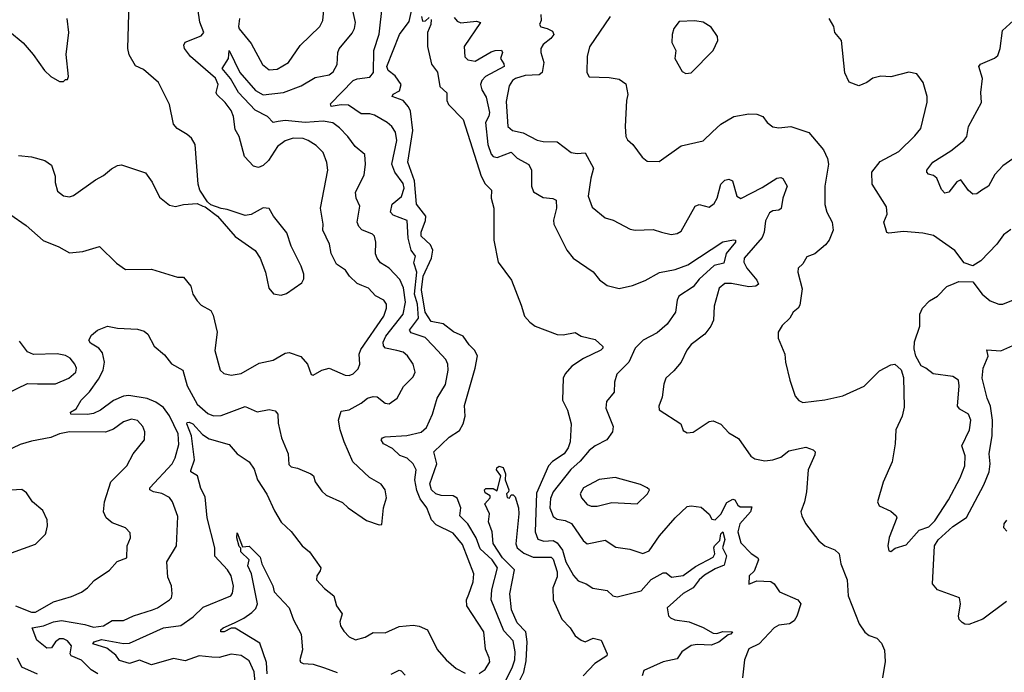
# Model space of a CAD drawing. Extents: x 1245432 to 1420865, y 606325 to 671314.
# Tile 315 of 382: x 1372716 to 1377642, y 652762 to 656029. Entities that reach past the tile are written whole.
import ezdxf

# ---------------------------------------------------------------- set-up
doc = ezdxf.new("R2010")
doc.units = 0

msp = doc.modelspace()

# ---------------------------------------------------------------- linework, layer by layer
at = {"layer": '0CON20XD'}
for points in [[(1372666.3, 655056.3), (1372748.6, 654998.6), (1372834.2, 654924.2), (1372912.3, 654892.3), (1372965, 654862.5), (1373031.9, 654868.1), (1373115, 654893.3), (1373200.3, 654810.3), (1373245, 654778.8), (1373375, 654779.4), (1373505, 654740.8), (1373535, 654740), (1373572, 654695), (1373582.5, 654655), (1373605, 654621.2), (1373625, 654599.2), (1373673.3, 654573.3), (1373685, 654550), (1373704.5, 654465), (1373693, 654373), (1373719.2, 654275), (1373738.3, 654258.3), (1373775, 654249.2), (1373825, 654258.5), (1373915, 654309.6), (1373985, 654324.4), (1374045, 654360), (1374065, 654362.5), (1374122.7, 654342.7), (1374156, 654305), (1374175, 654253.3), (1374185, 654250), (1374227.5, 654275), (1374265, 654283.8), (1374345, 654250), (1374365, 654248.1), (1374385, 654256.7), (1374409.2, 654280.8), (1374417.9, 654305), (1374414.7, 654354.7), (1374422.7, 654377.3), (1374537.5, 654545), (1374551.8, 654585), (1374550.8, 654605), (1374537.8, 654625), (1374496.9, 654646.9), (1374461.1, 654685), (1374428.8, 654698.8), (1374405, 654707.9), (1374366.7, 654745), (1374345.7, 654775), (1374300.6, 654805), (1374275, 654858.8), (1374266.4, 654905), (1374232.3, 654975), (1374234.5, 655005), (1374221.8, 655085), (1374257.2, 655275), (1374253.5, 655313.5), (1374234.5, 655364.5), (1374199.3, 655399.3), (1374160, 655425), (1374135, 655434.1), (1374085, 655435.4), (1374045, 655423.2), (1374005.6, 655395), (1373960.6, 655325), (1373935, 655299.4), (1373910.9, 655289.1), (1373886.4, 655296.4), (1373841.4, 655345), (1373814.6, 655444.6), (1373795, 655480), (1373785.4, 655545), (1373773.8, 655575), (1373744.8, 655614.8), (1373701.8, 655655), (1373698.5, 655665), (1373708.8, 655705), (1373695.6, 655735.6), (1373571.5, 655845), (1373541.5, 655885), (1373538.1, 655901.9), (1373545, 655915.8), (1373625, 655948), (1373637.1, 655965), (1373616.9, 656016.9), (1373607.6, 656085)], [(1372709.7, 655349.7), (1372775, 655342.9), (1372842.5, 655325), (1372875, 655301.2), (1372893.8, 655245), (1372894.1, 655214.1), (1372905, 655170), (1372935, 655146.7), (1372965, 655142), (1372985, 655148.8), (1373095, 655228.1), (1373135, 655249.2), (1373175, 655282.5), (1373205, 655299.2), (1373225, 655302), (1373345, 655262), (1373379.2, 655215), (1373415, 655140), (1373465, 655100), (1373495, 655094), (1373535, 655103.8), (1373605, 655108.8), (1373632.5, 655095), (1373645, 655092.5), (1373706, 655046), (1373795, 654943.3), (1373895, 654873.3), (1373918.8, 654835), (1373946, 654765), (1373963.3, 654685), (1373986.4, 654656.4), (1374025, 654650), (1374050.9, 654659.1), (1374127.6, 654712.4), (1374137.9, 654732.1), (1374137.8, 654755), (1374125.3, 654795.3), (1374074.2, 654895), (1374052.4, 654962.4), (1373986.7, 655045), (1373964.1, 655084.1), (1373935, 655087.5), (1373875, 655053.8), (1373845, 655048.8), (1373755, 655078.8), (1373723.6, 655083.6), (1373673, 655103), (1373656.7, 655116.7), (1373618, 655175), (1373609.2, 655205), (1373594.5, 655404.5), (1373576.4, 655436.4), (1373553.8, 655455), (1373503.8, 655483.8), (1373486, 655506), (1373465.6, 655605), (1373411.2, 655715), (1373335, 655780), (1373295, 655798), (1373263.4, 655853.4), (1373257.8, 655885), (1373264.4, 656115)], [(1373106.9, 652755), (1373074.1, 652775), (1373025, 652822.2), (1372974, 652845), (1372969.2, 652855), (1372976, 652895), (1372955, 652919.6), (1372935, 652929.7), (1372915, 652929.8), (1372895.3, 652915), (1372875.6, 652885), (1372852.1, 652882.1), (1372802.5, 652922.5), (1372779.2, 652985), (1372835, 652994.1), (1372885, 653013.8), (1372925, 653021.9), (1373041.8, 653001.8), (1373085, 652987.1), (1373135.2, 652994.8), (1373178.2, 653021.8), (1373235, 653021.6), (1373285, 653044.3), (1373380.8, 653075), (1373405.8, 653085), (1373466, 653125), (1373475.6, 653135), (1373479.4, 653155), (1373476, 653195), (1373457.6, 653237.6), (1373451.8, 653315), (1373501.5, 653395), (1373507.8, 653542.2), (1373480.5, 653615), (1373466.2, 653636.2), (1373426.7, 653656.7), (1373385, 653664.7), (1373367.1, 653675), (1373367.8, 653685), (1373478.6, 653805), (1373494.1, 653835.9), (1373512, 653902), (1373508.5, 653955), (1373465, 654046.7), (1373435, 654087), (1373398.2, 654115), (1373353.3, 654133.4), (1373261.9, 654148.1), (1373235, 654143.8), (1373185, 654123.2), (1373120, 654075), (1373085, 654057.9), (1373055, 654052.6), (1372972.5, 654055), (1372971.2, 654065), (1372998.3, 654081.7), (1373024.4, 654125), (1373065, 654166.7), (1373111.3, 654228.7), (1373134.2, 654275), (1373140.8, 654315), (1373130.6, 654360.6), (1373112.7, 654385), (1373070.3, 654410.3), (1373061.6, 654425), (1373075, 654449.7), (1373105, 654474.4), (1373155, 654494.4), (1373205.3, 654485.3), (1373305, 654480), (1373339.3, 654469.3), (1373357.5, 654455), (1373388.6, 654395), (1373440.5, 654350.5), (1373475, 654306.2), (1373532.9, 654275), (1373555, 654196), (1373603.6, 654105), (1373657.8, 654057.8), (1373686, 654046), (1373725, 654046.8), (1373845, 654091.8), (1373905, 654065.5), (1373965, 654078.2), (1373995, 654071.5), (1374008.5, 654055), (1374009.3, 654009.3), (1374025.5, 653935), (1374060, 653855), (1374062.7, 653802.7), (1374075, 653790), (1374106.1, 653783.9), (1374172.5, 653755), (1374185.6, 653745), (1374194.4, 653715), (1374227.9, 653667.9), (1374249.1, 653649.1), (1374331.9, 653611.9), (1374360, 653585), (1374452.1, 653522.1), (1374515, 653500), (1374528.8, 653501.2), (1374535.7, 653585), (1374552.1, 653635), (1374545.3, 653675.3), (1374525, 653704.4), (1374467, 653737), (1374382.9, 653815), (1374338.9, 653915), (1374319.5, 653975), (1374311.2, 654025), (1374325, 654069.4), (1374365, 654076.2), (1374425, 654109.1), (1374455.8, 654134.2), (1374485, 654142.2), (1374505, 654140.8), (1374545, 654109.4), (1374565, 654105.6), (1374605.4, 654135), (1374637.2, 654192.8), (1374685, 654241.9), (1374695.4, 654265), (1374684.1, 654304.1), (1374656.3, 654346.3), (1374635, 654363.8), (1374603.1, 654373.1), (1374547.1, 654385), (1374536.7, 654396.7), (1374535.3, 654415), (1374548, 654445), (1374635.2, 654555), (1374645.9, 654614.1), (1374637.2, 654687.2), (1374619, 654729), (1374565, 654785.5), (1374522.2, 654812.2), (1374505.3, 654835.3), (1374496.2, 654856.2), (1374498.8, 654915), (1374491.9, 654945), (1374482, 654955), (1374427.3, 654977.3), (1374413, 654993), (1374404.4, 655015), (1374417.5, 655095), (1374400, 655135), (1374396.4, 655165), (1374439.1, 655250.9), (1374446.5, 655305), (1374442.5, 655355), (1374395, 655394.4), (1374357.8, 655445), (1374317.1, 655487.1), (1374282.6, 655512.6), (1374235, 655520.7), (1374145, 655513.6), (1374045, 655524.5), (1374009.1, 655519.1), (1373983.7, 655513.7), (1373956.1, 655545), (1373895, 655576.5), (1373811, 655665), (1373771, 655735), (1373728.9, 655785), (1373760.3, 655835), (1373764.7, 655875.3), (1373817.1, 655765), (1373895.3, 655675), (1373935, 655652.2), (1374036.2, 655663.8), (1374125, 655698.8), (1374195, 655739.1), (1374265, 655753.6), (1374285, 655768.1), (1374305, 655804), (1374307.5, 655865), (1374315, 655884), (1374379.2, 655960.9), (1374391.5, 655985), (1374397.1, 656015), (1374382.2, 656075)], [(1373815.4, 656035), (1373810.8, 655995), (1373815, 655982.9), (1373875, 655910), (1373930.9, 655805), (1373965, 655778.2), (1374005, 655782.1), (1374061.9, 655815), (1374120.1, 655899.9), (1374218.6, 655995), (1374233.3, 656025), (1374238.9, 656095)], [(1375015, 652755.7), (1375045, 652776), (1375067.8, 652815), (1375065.6, 652835), (1375047.1, 652877.1), (1375038.7, 652965), (1374953.6, 653095), (1374952.5, 653125), (1374963.1, 653153.1), (1374985.4, 653215), (1374988.8, 653255), (1374932.5, 653402.5), (1374885, 653459.1), (1374800.7, 653500.7), (1374776.5, 653525), (1374753.8, 653585), (1374720.1, 653630.1), (1374702.8, 653672.8), (1374693.7, 653725), (1374700, 653775), (1374685.6, 653805), (1374655, 653833.5), (1374618.1, 653848.1), (1374581.8, 653881.8), (1374535.8, 653905), (1374525.6, 653925), (1374530.8, 653935), (1374545, 653940.4), (1374652.7, 653947.3), (1374725, 653964.4), (1374752, 653988), (1374781.9, 654055), (1374805.7, 654135), (1374847.1, 654202.9), (1374859.6, 654275), (1374857.7, 654305), (1374848.1, 654328.1), (1374785, 654396.7), (1374745, 654438.7), (1374675, 654462), (1374665.8, 654475), (1374712.1, 654535), (1374706, 654605), (1374691.6, 654655), (1374702.7, 654765), (1374687.9, 654812.1), (1374696.9, 654845), (1374674.8, 654874.8), (1374660.2, 654935), (1374655, 655023.8), (1374585, 655050.3), (1374571.6, 655065), (1374579.6, 655105), (1374626.6, 655143.4), (1374640.6, 655185), (1374635, 655209.5), (1374592.8, 655265), (1374577.4, 655305), (1374603.8, 655425), (1374596.7, 655466.7), (1374578, 655495), (1374555.4, 655515), (1374490.7, 655550.7), (1374467.4, 655557.4), (1374425, 655557.6), (1374361.3, 655601.3), (1374325, 655602.9), (1374274.3, 655594.3), (1374271.4, 655608.6), (1374384.6, 655725.4), (1374405, 655733.8), (1374468, 655742), (1374487.1, 655765), (1374487.8, 655875), (1374514.1, 655955.9), (1374531.7, 656105)], [(1375105, 652636.7), (1375180.4, 652785), (1375193.2, 652825), (1375194.8, 652865), (1375185, 652919.4), (1375139.2, 652969.2), (1375074.8, 653125), (1375078, 653175), (1375107.5, 653285), (1375079.6, 653325), (1375019.8, 653380.2), (1374999.5, 653435), (1374957.7, 653505), (1374917.8, 653545), (1374924, 653585), (1374905, 653633.1), (1374885, 653645.8), (1374825, 653647.1), (1374797.5, 653655), (1374777, 653675), (1374767.7, 653705), (1374802.8, 653805), (1374787.9, 653865), (1374865, 653939.4), (1374917.1, 653972.9), (1374935, 654005.5), (1374945.4, 654045), (1374941.9, 654098.1), (1374995.5, 654285), (1375006.2, 654346.2), (1374991.8, 654375), (1374965, 654400.9), (1374935.5, 654445), (1374887.1, 654467.1), (1374835, 654506.8), (1374775, 654518.9), (1374745, 654565.3), (1374726.2, 654676.2), (1374735.3, 654745), (1374777.2, 654835), (1374783.3, 654875), (1374771.2, 654901.2), (1374725.3, 654945), (1374724.8, 654965), (1374746.9, 655023.1), (1374748.1, 655045), (1374701.2, 655105), (1374691.8, 655221.8), (1374658, 655315), (1374682.5, 655475), (1374671.5, 655571.5), (1374662.1, 655592.1), (1374635, 655623.8), (1374580, 655645), (1374584.1, 655655.9), (1374616.6, 655673.4), (1374624.5, 655705), (1374595, 655747.3), (1374559.5, 655775), (1374552.7, 655795), (1374615.8, 655954.2), (1374665, 656020), (1374682, 656095)], [(1372665, 655970.8), (1372733.6, 655913.6), (1372783.8, 655855), (1372840, 655775), (1372872.5, 655745), (1372915, 655720), (1372935, 655720), (1372945, 655730), (1372955, 655730), (1372960, 655745), (1372948.8, 655855), (1372962, 655965), (1372954.2, 656035.8)], [(1374726.7, 656045), (1374732.3, 656022.3), (1374746.1, 656023.9), (1374765, 656040)], [(1374775, 656030), (1374773.8, 656005), (1374756.2, 655965), (1374756, 655895), (1374776.7, 655806.7), (1374805.8, 655765.8), (1374817.5, 655695), (1374852.5, 655662.5), (1374853.6, 655625), (1374861.4, 655605), (1374935, 655530), (1375025.4, 655245), (1375045, 655208.1), (1375076.1, 655176.1), (1375074.5, 655135), (1375088.2, 655085), (1375088.8, 654925), (1375109.6, 654815), (1375176.5, 654725), (1375225, 654600), (1375241.1, 654545), (1375267.8, 654515), (1375295, 654495.5), (1375405, 654452.5), (1375435, 654451.1), (1375495, 654462.9), (1375525, 654444.4), (1375595, 654428.6), (1375633, 654393), (1375633.3, 654385), (1375623.3, 654375), (1375536.7, 654333.3), (1375479.2, 654295), (1375444.6, 654255.4), (1375435.5, 654235), (1375431.9, 654125), (1375457.1, 654075), (1375475.9, 654005.9), (1375470.7, 653915), (1375460.5, 653885), (1375440, 653855), (1375382, 653818), (1375361.8, 653795), (1375301.3, 653658.7), (1375294.8, 653464.8), (1375308.2, 653428.2), (1375337.8, 653417.8), (1375385, 653421.8), (1375405, 653410.8), (1375432.6, 653372.6), (1375449.4, 653315), (1375486.3, 653246.3), (1375510, 653220), (1375550, 653205), (1375583.6, 653183.6), (1375655, 653171.4), (1375684.5, 653144.5), (1375705, 653139.6), (1375825, 653170), (1375875, 653226.1), (1375935, 653260.5), (1375950.6, 653260.6), (1375978, 653238), (1376035, 653247.3), (1376097.9, 653292.1), (1376185, 653337.7), (1376193.6, 653355), (1376188.4, 653385), (1376192, 653395), (1376219, 653421), (1376224.1, 653455), (1376235, 653465.3), (1376243.7, 653426.4), (1376232.8, 653385), (1376253.2, 653345), (1376241.6, 653298.4), (1376195, 653280.2), (1376141.9, 653248.1), (1376115.2, 653225), (1376085.1, 653184.9), (1376035, 653155.6), (1375956.2, 653085), (1375962.5, 653045), (1375972.5, 653035), (1375994.5, 653024.5), (1376065, 653014.4), (1376135, 652986.2), (1376185, 652957.5), (1376205, 652955.4), (1376235, 652965.4), (1376282.5, 652965), (1376275, 652952.5), (1376261.1, 652948.9), (1376215, 652913.2), (1376175, 652897.8), (1376105, 652901.9), (1376075, 652896.6), (1376029.4, 652865), (1376005, 652830), (1375935, 652814.4), (1375838.3, 652771.7), (1375830, 652745)], [(1374889.7, 656039.7), (1374905, 656020.9), (1374922.6, 656012.6), (1375001.8, 656021.8), (1375021.4, 656015), (1374940.4, 655895), (1374942.6, 655842.6), (1374958.4, 655828.4), (1374995, 655820.8), (1375075, 655868.1), (1375095, 655875.3), (1375126, 655876), (1375131.1, 655865), (1375122, 655835), (1375138.9, 655808.9), (1375139.4, 655795), (1375046.4, 655745), (1375028.4, 655725), (1375021.6, 655705), (1375027.9, 655677.9), (1375050.8, 655640.7), (1375066.1, 655565), (1375063.6, 655546.4), (1375046.9, 655515), (1375058.3, 655405), (1375075, 655356.5), (1375085.6, 655345), (1375105, 655339.1), (1375175, 655366.4), (1375205, 655335.3), (1375264.1, 655304.1), (1375277.7, 655275), (1375276.2, 655196.2), (1375287.7, 655167.7), (1375335, 655138.2), (1375383.2, 655133.2), (1375400, 655125), (1375401.9, 655085), (1375387.1, 655025), (1375389.4, 655005), (1375452.9, 654875), (1375485, 654836), (1375585, 654766), (1375617.4, 654727.4), (1375655, 654697.8), (1375715, 654683.3), (1375781.7, 654698.3)], [(1375324.3, 656055.7), (1375326, 656025), (1375316.2, 656005), (1375322.8, 655992.8), (1375354.7, 655984.7), (1375381.2, 655971.2), (1375389.4, 655955), (1375374.4, 655935), (1375335.8, 655905), (1375324.3, 655885), (1375323.1, 655865), (1375337.8, 655815), (1375330, 655765), (1375315, 655753.8), (1375245, 655750), (1375196.9, 655735), (1375181.5, 655725), (1375165, 655698), (1375150.9, 655619.1), (1375158.8, 655495), (1375182, 655475), (1375235, 655463.4), (1375305.8, 655425.8), (1375335, 655419.2), (1375405, 655417.1), (1375475, 655364.2), (1375505, 655359.2), (1375545, 655363.3), (1375587.3, 655285), (1375573.6, 655236.4), (1375559.6, 655145), (1375581.1, 655091.1), (1375645, 655036.7), (1375686.2, 655025), (1375770.3, 654980.3), (1375795.7, 654975.7), (1375885, 654978.1), (1375927.5, 654965), (1375975, 654952.9), (1376005, 654959.2), (1376025, 654970.8), (1376095, 655096), (1376115, 655104.4), (1376165, 655090.8), (1376190.8, 655109.2), (1376206.1, 655135), (1376224.6, 655205), (1376245, 655225.8), (1376265, 655230.8), (1376282.7, 655222.7), (1376303.8, 655145), (1376325, 655134.7), (1376430.8, 655189.2), (1376503.7, 655236.4), (1376525, 655239.5), (1376534.6, 655234.6), (1376555.3, 655195), (1376534.8, 655135.2), (1376525.9, 655084.1), (1376515, 655075.6), (1376485, 655072.8), (1376468.5, 655061.5), (1376447.8, 655022.2), (1376441.4, 654965), (1376431, 654939), (1376340.4, 654835), (1376339.6, 654815), (1376353.6, 654785), (1376404.6, 654725), (1376412.2, 654705), (1376398.8, 654695), (1376365, 654692.4), (1376278.3, 654708.3), (1376245, 654707.8), (1376215.8, 654685), (1376190, 654595), (1376187.5, 654525), (1376174.7, 654495.3), (1376144.7, 654455.3), (1376075, 654402.5), (1376054.4, 654375), (1376025.6, 654314.4), (1375989.1, 654270.9), (1375948.6, 654235), (1375938.6, 654205), (1375931.1, 654138.9), (1375914.1, 654094.1), (1375915.8, 654075.8), (1376023.8, 654005), (1376035, 653972.5), (1376055, 653960), (1376085, 653964.2), (1376165, 654018), (1376185, 654021.2), (1376224.2, 654004.2), (1376265, 653960), (1376312.2, 653932.2), (1376373.9, 653843.9), (1376395, 653830.5), (1376445, 653820), (1376485, 653825.6), (1376525, 653838.6), (1376565, 653870.6), (1376648.8, 653888.8), (1376686.7, 653875), (1376696, 653865), (1376695, 653850), (1376660.8, 653775), (1376652.9, 653665), (1376642.5, 653615), (1376623.8, 653565), (1376628.8, 653545), (1376647, 653507), (1376715, 653420), (1376744.6, 653394.6), (1376795, 653374.2), (1376815.8, 653355), (1376824.4, 653304.4), (1376855.6, 653225), (1376861.4, 653145), (1376917.1, 653005), (1376945, 652962.9), (1376966.6, 652946.6), (1377005, 652932), (1377027.6, 652907.6), (1377042.7, 652872.7), (1377046.8, 652816.8), (1377032.9, 652735)], [(1375670, 656045), (1375566.6, 655893.4), (1375554.7, 655845), (1375554.3, 655764.3), (1375565, 655743.3), (1375665, 655740), (1375715, 655730.8), (1375748.3, 655708.3), (1375758.8, 655655), (1375752, 655625), (1375745.5, 655495), (1375749.2, 655445), (1375757.6, 655427.6), (1375784.2, 655405), (1375830.7, 655340.7), (1375855, 655321.2), (1375915, 655319.2), (1376025, 655397.1), (1376135, 655422.5), (1376181.9, 655468.1)], [(1376049.3, 655759.3), (1376075, 655763.8), (1376186, 655875), (1376208.6, 655925), (1376208.1, 655945), (1376175, 655992), (1376135, 656016), (1376093.6, 656023.6), (1376015, 656020), (1375988.8, 655985), (1375981.2, 655955), (1375978.8, 655915), (1375998.6, 655875), (1375994.4, 655835), (1376030.5, 655770.5), (1376049.3, 655759.3)], [(1377675, 654978), (1377638.3, 654951.7), (1377605, 654906), (1377525, 654821.2), (1377485, 654796.7), (1377441.2, 654811.2), (1377394.2, 654874.2), (1377287.9, 654947.9), (1377235, 654960.6), (1377138.7, 654968.7), (1377065, 654960), (1377054.3, 654964.3), (1377039.2, 655015), (1377055.8, 655055), (1377052.3, 655092.3), (1376981.4, 655205), (1376979.2, 655265), (1377020.9, 655319.1), (1377115, 655368.8), (1377195, 655448), (1377224, 655485), (1377255.7, 655615.7), (1377255.7, 655645), (1377236, 655715), (1377205, 655757.5), (1377165, 655766.7), (1377075, 655743.8), (1377025, 655747.1), (1376984.4, 655735.6), (1376955, 655714.2), (1376915, 655698), (1376865.9, 655715.9), (1376843.8, 655763.8), (1376828.1, 655925), (1376794.2, 655965), (1376789.2, 655995), (1376766, 656035)], [(1377685, 655332.9), (1377635, 655297.5), (1377595, 655254.3), (1377562.9, 655195), (1377530, 655175), (1377505, 655158.1), (1377485, 655155.6), (1377463.3, 655173.3), (1377425, 655228), (1377405, 655217.5), (1377365, 655165.7), (1377345, 655160.8), (1377328.5, 655178.5), (1377305, 655235.6), (1377288.3, 655248.3), (1377263.8, 655255), (1377254.2, 655265), (1377254.3, 655275), (1377284.3, 655315), (1377375, 655373.1), (1377440.6, 655425), (1377454.5, 655445), (1377463.9, 655495), (1377528.6, 655615), (1377524.4, 655665), (1377532.7, 655735), (1377514.6, 655795.4), (1377523.4, 655806.6), (1377593.8, 655836.2), (1377609.8, 655850.2), (1377622.5, 655885), (1377633.6, 655975), (1377687.9, 656025)], [(1376181.9, 655468.1), (1376225, 655505.6), (1376290, 655545), (1376365, 655557.5), (1376405, 655556.2), (1376433.9, 655543.9), (1376456.7, 655515), (1376485, 655492), (1376515, 655488), (1376575, 655494), (1376663.8, 655465), (1376738.3, 655378.3), (1376757.5, 655335), (1376763.3, 655305), (1376744.3, 655195), (1376744.4, 655104.4), (1376754, 655065), (1376781.2, 655015), (1376786.2, 654975), (1376766.2, 654925), (1376748.3, 654901.7), (1376695, 654856.2), (1376655, 654841.2), (1376635, 654807.5), (1376611.2, 654785), (1376610, 654765), (1376631.2, 654681.2), (1376619.7, 654600.3), (1376611.2, 654585), (1376586, 654565), (1376570, 654535), (1376531.2, 654498.8), (1376511.2, 654465), (1376511.2, 654435), (1376544, 654355), (1376546.9, 654315), (1376568.6, 654225), (1376595.8, 654145), (1376615, 654122), (1376635, 654113.1), (1376745, 654126.5), (1376835, 654145.6), (1376942, 654195), (1377018.7, 654271.3), (1377075, 654302), (1377095, 654303.8), (1377126.4, 654276.4), (1377137.6, 654237.6), (1377141.3, 654088.7), (1377130.8, 654045), (1377100, 653975), (1377096, 653905), (1377080.6, 653815), (1377036.8, 653713.2), (1377008.8, 653615), (1377016.7, 653595), (1377075, 653569.2), (1377100.8, 653545), (1377104, 653535), (1377067, 653437), (1377059.4, 653395), (1377065, 653370), (1377075, 653367.5), (1377097, 653383), (1377150.7, 653399.3), (1377217.2, 653472.8), (1377265, 653489.6), (1377295, 653519.5), (1377362.7, 653625), (1377421.8, 653735), (1377444.7, 653795), (1377447.1, 653845), (1377430, 653895), (1377467.8, 653975), (1377475.3, 654025), (1377463.4, 654053.4), (1377419.4, 654079.4), (1377408.8, 654095), (1377416.4, 654196.4), (1377412.9, 654225), (1377385, 654242.7), (1377285.7, 654255.7), (1377250, 654285), (1377225.7, 654295.7), (1377200, 654345), (1377191.9, 654381.9), (1377193.3, 654416.7), (1377219.5, 654495), (1377220.6, 654555), (1377232.9, 654585), (1377268.9, 654621.1), (1377308, 654645), (1377355, 654693.8), (1377390.8, 654709.2), (1377415, 654718.8), (1377485, 654716.7), (1377532, 654655), (1377570.9, 654620.9), (1377615, 654604.4), (1377635, 654605.6), (1377755, 654652.5)], [(1375781.7, 654698.3), (1375845, 654723.9), (1375916.6, 654763.4), (1375995, 654777.8), (1376058.4, 654801.6), (1376235, 654917.1), (1376287.8, 654927.8), (1376298, 654925), (1376297.5, 654915), (1376251.5, 654858.5), (1376239.9, 654810.1), (1376191.1, 654798.9), (1376115, 654729.4), (1376085, 654691.6), (1376014.5, 654645), (1376005.5, 654625), (1375997.5, 654565), (1375955, 654505.5), (1375905, 654461.1), (1375835, 654424.6), (1375795.4, 654385), (1375763.5, 654315), (1375703.5, 654255), (1375691.5, 654215), (1375690.8, 654165), (1375652.2, 654117.8), (1375648.6, 654085), (1375685, 653992.5), (1375681.4, 653965), (1375653.8, 653926.2), (1375595, 653895.6), (1375565, 653871.8), (1375520.4, 653819.6), (1375473.4, 653776.6), (1375384.7, 653665), (1375372.4, 653632.4), (1375368.6, 653585), (1375385, 653541.8), (1375405, 653529.1), (1375445, 653522.6), (1375476.4, 653506.4), (1375535, 653421.4), (1375555, 653404.4), (1375645, 653422.9), (1375699.1, 653389.1), (1375769.1, 653379.1), (1375833.2, 653356.8), (1375865, 653370), (1375916.9, 653445), (1375995, 653534.4), (1376055, 653592), (1376075, 653595.8), (1376125, 653588.8), (1376166.4, 653553.6), (1376179.1, 653529.1), (1376195, 653525.7), (1376225, 653553.5), (1376255, 653612.5), (1376285, 653628.6), (1376295, 653626), (1376309.1, 653599.1), (1376320.4, 653590.4), (1376379.5, 653589.5), (1376372.5, 653565), (1376319.2, 653505), (1376309.4, 653465), (1376325, 653410.4), (1376376.3, 653356.3), (1376408.8, 653335), (1376412, 653325), (1376391.2, 653268.8), (1376366.7, 653245), (1376363.8, 653203.8), (1376405, 653219.2), (1376475, 653216.9), (1376490.6, 653205), (1376517.1, 653165), (1376608.8, 653125), (1376624.3, 653105), (1376605, 653043.3), (1376591.2, 653018.8), (1376567.5, 653005), (1376515, 652997.5), (1376491.2, 652985), (1376415.3, 652904.7), (1376365, 652880), (1376342.5, 652825), (1376332.9, 652735)], [(1372652.4, 654157.6), (1372755, 654207.1), (1372805, 654205.6), (1372895, 654206.7), (1372962.5, 654235), (1372996.7, 654265), (1373000, 654285), (1372992.9, 654305), (1372968.1, 654335), (1372945, 654348.5), (1372903.8, 654356.2), (1372785, 654352.5), (1372755, 654366), (1372715, 654420)], [(1377654.2, 653115.7), (1377535, 653027.1), (1377465, 653001.5), (1377445, 653002.9), (1377431.7, 653011.7), (1377416.9, 653026.9), (1377413.2, 653043.2), (1377423.1, 653105), (1377417.5, 653135), (1377307.5, 653175), (1377282.7, 653205), (1377293.5, 653395), (1377310.7, 653425), (1377385, 653492.2), (1377452.8, 653537.2), (1377540, 653700), (1377566.1, 653765), (1377571.3, 653805), (1377566.7, 653855), (1377582.3, 653947.7), (1377582.8, 654025), (1377573.7, 654095), (1377556.6, 654135), (1377532.2, 654235), (1377537.4, 654285), (1377562, 654345), (1377554.4, 654375.6), (1377625, 654370.8), (1377715, 654410.8)], [(1372695, 653094.6), (1372775, 653063.6), (1372795, 653063.2), (1372885, 653114.5), (1372975, 653141.5), (1373025, 653163.1), (1373056, 653185), (1373088.7, 653221.3), (1373165, 653273.8), (1373203.2, 653316.8), (1373252.5, 653335), (1373254.4, 653395), (1373271.4, 653435), (1373269.5, 653459.5), (1373245.7, 653485.7), (1373179.7, 653509.7), (1373149.2, 653535), (1373135.7, 653565), (1373141.4, 653615), (1373172.5, 653715), (1373252.5, 653795), (1373283.7, 653856.3), (1373340, 653925), (1373342.9, 653965), (1373333.1, 653993.1), (1373305, 654022.5), (1373275, 654029.5), (1373235, 654015.4), (1373185, 653979.1), (1373145, 653963.3), (1372965, 653966.2), (1372915, 653955.4), (1372872.8, 653937.2), (1372775, 653919.2), (1372717.9, 653902.1), (1372605, 653848.9)], [(1373896.1, 652695), (1373888.6, 652765), (1373865, 652819.6), (1373825, 652845.8), (1373775, 652853.4), (1373715, 652835.2), (1373678.3, 652838.3), (1373615, 652844), (1373545, 652818.9), (1373485, 652831), (1373375, 652800), (1373315, 652822.6), (1373265, 652805.7), (1373215, 652821.6), (1373197.2, 652847.2), (1373152.2, 652882.2), (1373081.9, 652905), (1373088.1, 652915), (1373125, 652925.7), (1373235, 652906.7), (1373265, 652907.3), (1373435, 652983.7), (1373523.2, 652996.8), (1373585, 653039.3), (1373635, 653087.6), (1373772.5, 653145), (1373781.7, 653158.3), (1373786.8, 653193.2), (1373773.8, 653245), (1373755.4, 653275), (1373693.2, 653343.2), (1373691.8, 653385), (1373654.1, 653535), (1373645, 653640.8), (1373622.9, 653682.9), (1373605.9, 653745), (1373573.3, 653765), (1373571.9, 653771.9), (1373591.3, 653825), (1373576.4, 653946.4), (1373552.9, 654005), (1373555, 654012.5), (1373565, 654013.8), (1373581.8, 654005), (1373631.7, 653951.7), (1373665, 653930), (1373765, 653902.9), (1373804.3, 653855), (1373864.4, 653815), (1373888.8, 653778.8), (1373906.2, 653725), (1373953.3, 653653.3), (1373990.5, 653570.5), (1374023.7, 653513.7), (1374075, 653467.5), (1374130, 653395), (1374166, 653365), (1374222.2, 653285), (1374220, 653270), (1374202.2, 653245), (1374201.9, 653225), (1374240.8, 653180.8), (1374287.5, 653145), (1374301.8, 653095), (1374330, 653055), (1374318.1, 653015), (1374321.4, 652995), (1374337.2, 652967.2), (1374365, 652939.2), (1374395.7, 652924.3), (1374445, 652938.1), (1374485, 652960.4), (1374545, 652958.9), (1374615, 652991.9), (1374685, 652997.5), (1374715, 652993.3), (1374755.8, 652975), (1374805, 652876.2), (1374850, 652825), (1374900.2, 652780.2), (1374945, 652758.1)], [(1375185.7, 652655), (1375238.1, 652761.9), (1375250.7, 652819.3), (1375254.8, 652915), (1375248.8, 652965), (1375205, 653008.8), (1375176.8, 653075), (1375168.5, 653155), (1375192, 653275), (1375131.7, 653335), (1375085, 653407.5), (1375080, 653465), (1375061.2, 653515), (1375067.5, 653555), (1375043.8, 653605), (1375070, 653635), (1375070, 653645), (1375045, 653660), (1375042.5, 653675), (1375048.3, 653681.7), (1375085, 653682.5), (1375105, 653670), (1375123.3, 653745), (1375102, 653775), (1375104, 653785), (1375115, 653793.8), (1375135, 653786.7), (1375147.1, 653755), (1375146, 653725), (1375163.3, 653675), (1375162.5, 653665), (1375152.5, 653655), (1375155, 653637.5), (1375166.2, 653633.8), (1375175, 653650), (1375185, 653650), (1375195, 653640), (1375211.2, 653585), (1375213.8, 653555), (1375198.6, 653405), (1375205.5, 653385.5), (1375238.9, 653358.9), (1375285, 653338.8), (1375375, 653338.1), (1375385, 653328.8), (1375405.2, 653264.8), (1375405, 653240), (1375383.9, 653185), (1375385.3, 653125), (1375428.3, 653028.3), (1375470.8, 652985), (1375495.7, 652945), (1375525, 652923.5), (1375545.4, 652914.6), (1375585, 652932.9), (1375625, 652922), (1375655.8, 652855), (1375653.3, 652845), (1375593.3, 652806.7), (1375536.1, 652745)], [(1375605, 653592.9), (1375678.8, 653611.2), (1375805, 653606), (1375856.7, 653655), (1375866.7, 653675), (1375856.1, 653686.1), (1375821.7, 653701.7), (1375695, 653737.8), (1375615, 653727.1), (1375536.7, 653685), (1375521.2, 653655), (1375526.4, 653635), (1375555, 653601.5), (1375575, 653593.8), (1375605, 653592.9)], [(1372675, 653360.8), (1372795, 653403.8), (1372845, 653453.3), (1372848.8, 653465), (1372856, 653495), (1372853.8, 653525), (1372832.3, 653572.3), (1372780, 653615), (1372750.8, 653660.8), (1372727, 653677), (1372645, 653671.4)], [(1377655, 653468.8), (1377640, 653485), (1377642, 653505), (1377655.7, 653524.3)], [(1373954.6, 652755), (1373950.9, 652810.9), (1373918, 652908), (1373795, 652982.9), (1373775, 652983.1), (1373740, 652965), (1373723.3, 652965), (1373722.5, 652975), (1373734, 652985), (1373790.7, 653009.3), (1373837.5, 653032.5), (1373878, 653062), (1373897.9, 653082.1), (1373905.9, 653105), (1373875.3, 653255.3), (1373858.2, 653295), (1373863.8, 653325), (1373823.1, 653365), (1373823.3, 653383.3), (1373815, 653392.5), (1373802, 653435), (1373805, 653460), (1373830.7, 653390.7), (1373865, 653394), (1373918.9, 653338.9), (1373928, 653305), (1373982.5, 653195), (1373988.9, 653165), (1374065, 653084), (1374086.2, 653025), (1374125, 652952.5), (1374131.5, 652875), (1374117.5, 652825), (1374121.9, 652811.9), (1374135, 652805.5), (1374185, 652802.5), (1374240.6, 652785), (1374305, 652760.4)], [(1372805, 652752.5), (1372727.6, 652787.6), (1372705, 652832)], [(1374575, 652751.8), (1374615, 652771.9), (1374625, 652770), (1374645, 652748)]]:
    msp.add_lwpolyline(points, dxfattribs=at)

doc.saveas('drawing.dxf')
